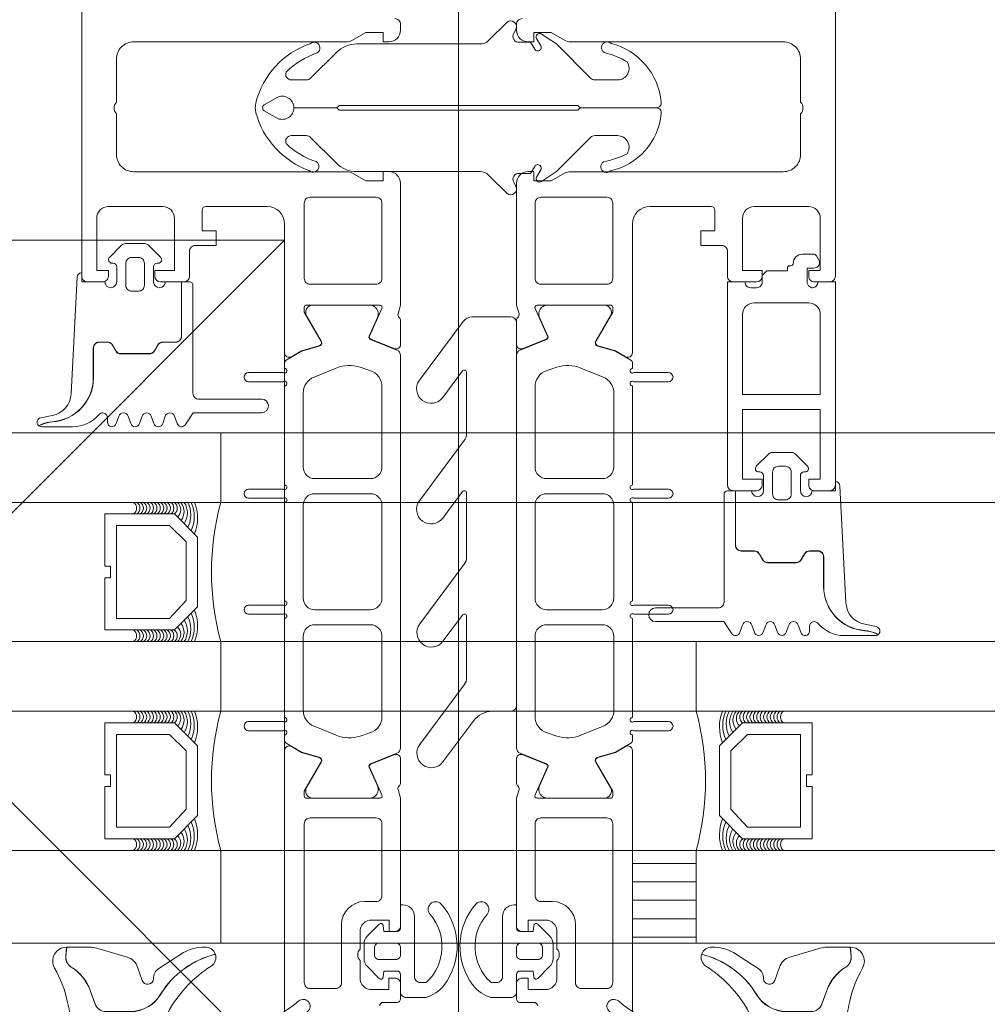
# Model space of a CAD drawing. Header units: millimetres. Extents: x 213386 to 459888, y 74252 to 208052.
# Tile 412 of 517: x 392364 to 392447, y 180214 to 180299. Entities that reach past the tile are written whole.
import ezdxf

# ---------------------------------------------------------------- set-up
doc = ezdxf.new("R2010")
doc.units = ezdxf.units.MM
doc.layers.add('FASÁDA DETAILNÍ', color=255, linetype='Continuous', lineweight=0)
doc.layers.add('NOVA', color=255, linetype='Continuous', lineweight=0)
pattern_1 = [(180, (8125.5788, -65825.357), (-7e-16, -1.5875), [])]

# ---------------------------------------------------------------- blocks, each defined once
blk = doc.blocks.new('284336')
for points in [[(-0.7, -9.6), (-10, -9.6, 0.414511), (-10.51, -10.11), (-10.51, -15.51, -1), (-11.69, -15.51), (-11.69, -9.605), (-12.695, -8.948, -0.668884), (-12.6, -8.233), (-11.993, -8.006, 0.766384), (-11.993, -7.214), (-12.6, -6.987, -0.76831), (-12.6, -6.233), (-11.993, -6.006, 0.766384), (-11.993, -5.214), (-12.6, -4.987, -0.76831), (-12.6, -4.233), (-11.993, -4.006, 0.766384), (-11.993, -3.214), (-12.6, -2.987, -0.877523), (-12.5, -2.22), (-12.1, -2.22, 0.698129), (-11.835, -1.497, -0.220231), (-12.89, 0.782), (-12.89, 3.454, -0.157143), (-12.817, 3.682), (-12.688, 3.424, -0.067482), (-12.476, 2.53, 0.393136), (-8.659, -1.02), (-6.1, -1.02, -0.414214), (-5.61, -1.51), (-5.61, -2.221, -0.267949), (-5.855, -2.646), (-6.355, -2.934, 0.267949), (-6.61, -3.376), (-6.61, -5.844, 0.267949), (-6.355, -6.286), (-5.855, -6.574, -0.267949), (-5.61, -6.999), (-5.61, -8.11, 0.414215), (-5.1, -8.62), (-0.41, -8.62), (-0.41, -9.31, -0.414212), (-0.7, -9.6)], [(-0.41, 0), (-0.41, -2, 0.990243), (-0.4, -3.02), (0.9, -3.02, 0.414214), (1.21, -2.71), (1.21, -2.61, -0.668123), (1.705, -2.405), (2.746, -3.445, -0.199004), (2.89, -3.792), (2.89, -5.428, -0.199038), (2.746, -5.775), (1.705, -6.815, -0.668191), (1.21, -6.61), (1.21, -6.51, 0.414214), (0.9, -6.2), (-0.4, -6.2, 0.990269), (-0.41, -7.22), (-0.41, -8.6), (-5.1, -8.6, -0.414215), (-5.59, -8.11), (-5.59, -6.999, 0.267949), (-5.845, -6.557), (-6.345, -6.268, -0.267949), (-6.59, -5.844), (-6.59, -3.376, -0.267949), (-6.345, -2.952), (-5.845, -2.663, 0.267949), (-5.59, -2.221), (-5.59, -1.51, 0.414214), (-6.1, -1), (-8.659, -1, -0.393156), (-12.456, 2.532, 0.067572), (-12.669, 3.432), (-12.803, 3.7, -0.637545), (-12.117, 3.529), (-11.923, 2.531, 0.344315), (-10.055, 0.907), (0, 0.38, -0.406913), (0.39, 0), (-0.41, 0)], [(1.7, -4.31, 0.414235), (1.2, -3.81), (-0.7, -3.81, 0.414214), (-1.2, -4.31), (-1.2, -4.91, 0.414214), (-0.7, -5.41), (1.2, -5.41, 0.414235), (1.7, -4.91), (1.7, -4.31)]]:
    blk.add_lwpolyline(points, format="xyb", close=True)
blk = doc.blocks.new('nesystémový nástavec 18')
for p, q in [((-18, 6.8), (-18, 8.8)), ((-17.5, 9.3), (-15.357, 9.3)), ((-15.356, 9.3), (0, 9.3)), ((0, 9.3), (0, 7.8)), ((-11, 8), (-17, 8)), ((-17, 8), (-17, 6.3)), ((-11, 1.3), (-11, 8)), ((-2.8, 8), (-9.7, 8)), ((-9.7, 1.3), (-9.7, 8)), ((-1.8, 2.3), (-1.8, 7)), ((-0.5, 7.3), (-0.5, 6.8)), ((-17, 6.3), (-17.5, 6.3)), ((0, 6.3), (0.547, 6.3)), ((0.547, 6.3), (0.947, 5.9)), ((0.947, 5.9), (0.947, 4.8)), ((0.947, 4.8), (0.947, 4.137)), ((0.947, 4.137), (1.197, 4.137)), ((1.397, 3.937), (1.397, 3.837)), ((1.597, 3.637), (1.596, 3.637)), ((2.396, 2.837), (2.396, 1.887)), ((-18, 0.5), (-18, 1.8)), ((-17.5, 2.3), (-17, 2.3)), ((-17, 2.3), (-17, 1.3)), ((-0.405, 2.231), (-0.5, 2.043)), ((-0.5, 2.043), (-0.5, 2)), ((1.196, 2.437), (0, 2.437)), ((1.196, 1.853), (1.196, 2.437)), ((-17, 1.3), (-11, 1.3)), ((-9.7, 1.3), (-2.8, 1.3)), ((0, 1.5), (0, 0)), ((1.798, 1.369), (1.696, 1.353)), ((2.246, 1.627), (1.798, 1.369)), ((-1.8, 0), (-17.5, 0)), ((0, 0), (-1.8, 0))]:
    blk.add_line(p, q)
for centre, radius, start, end in [((-17.5, 8.8), 0.5, 90, 180), ((-15.357, 9.8), 0.5, 270, 270.08399), ((-2.8, 7), 1, 0, 90), ((0, 7.3), 0.5, 89.99553, 180.00709), ((-17.5, 6.8), 0.5, 180.0012, 269.9988), ((0, 6.8), 0.5, 179.9949, 270.00597), ((0.747, 4.8), 0.2, 359.96561, 0.03439), ((1.197, 3.937), 0.2, 359.97072, 90.02491), ((1.597, 3.837), 0.2, 179.97371, 270.03503), ((1.596, 2.837), 0.8, 0.00648, 89.99188), ((-17.5, 1.8), 0.5, 89.99896, 180.00017), ((-2.8, 2.3), 1, 270, 0), ((0, 2), 0.5, 179.97164, 270.03273), ((0, 1.937), 0.5, 89.99745, 144.0007), ((1.696, 1.853), 0.5, 179.99915, 269.99998), ((2.096, 1.887), 0.3, 299.98153, 0.0183), ((-17.5, 0.5), 0.5, 180, 270.00001)]:
    blk.add_arc(centre, radius, start, end)
blk = doc.blocks.new('284325')
for points in [[(0.836, -5.231, -0.560316), (0.937, -4.729), (1.943, -4.363, 0.3153), (2.14, -4.081), (2.14, -1.886, 0.451558), (1.802, -1.588), (0.905, -1.702, -0.399586), (0.568, -1.462), (0.297, -0.069, -0.415977), (0.528, 0.288, 0.024107), (6.149, 1.242, 0.076636), (8.992, 2.341, -0.577615), (10.79, 1.299), (10.015, 1.369, 0.283171), (9.078, 0.899, -0.168429), (7.068, -0.736), (5.898, -1.161, 0.315302), (5.24, -2.101), (5.24, -4.21, 0.269719), (6.757, -6.818, -0.194797), (10.185, -11.528, -0.342663), (9.166, -11.166, 0.119207), (5.433, -7.586, 0.578571), (3.63, -8.623), (3.629, -11.77, 0.176415), (6.159, -18.716, -1), (5.24, -19.487, -0.176415), (2.43, -11.771), (2.43, -8.891, 0.208286), (0.836, -5.231)], [(8.954, -6.65), (10.325, -8.78, -0.134555), (10.789, -10.631, -0.339795), (10.194, -11.525, 0.194788), (6.762, -6.809, -0.269736), (5.25, -4.21), (5.25, -2.101, -0.315302), (5.901, -1.171), (7.071, -0.745, 0.168429), (9.086, 0.894, -0.283167), (10.014, 1.359), (10.79, 1.289), (10.791, -0.743, -0.070852), (10.712, -1.302), (9.95, -3.927, -0.241839), (9.08, -4.826), (7.933, -5.215, 0.836024), (8.08, -6.191), (8.112, -6.191, -0.255349), (8.954, -6.65)]]:
    blk.add_lwpolyline(points, format="xyb", close=True)
blk = doc.blocks.new('244748_a')
blk.add_lwpolyline([(8.317, -1.695, 0.082248), (6.343, -0.896, -1.09695), (6.943, -0.101, -0.315353), (11.26, -5.152, -0.480529), (10.87, -5.64), (4.269, -5.64), (4.079, -5.45), (-16.527, -5.45), (-16.717, -5.64), (-20.426, -5.64, 0.574019), (-21.926, -4.784), (-22.99, -5.403, 0.524827), (-22.99, -5.897), (-21.926, -6.516, 0.574021), (-20.426, -5.66), (-16.717, -5.66), (-16.527, -5.85), (4.079, -5.85), (4.269, -5.66), (10.87, -5.66, -0.480529), (11.26, -6.148, -0.326229), (6.881, -11.091, -1.09695), (6.281, -10.297, 0.081457), (8.317, -9.605, 0.599203), (7.485, -8.05), (5.524, -8.05, 0.198965), (5.171, -8.197), (2.217, -11.15), (0.929, -12.01, -0.738038), (0.509, -11.62), (0.866, -11, 1), (0.346, -10.7), (0, -11.3), (-0.979, -11.3, 0.619205), (-1.45, -12.061), (-1.275, -12.426, -0.808139), (-2.038, -13.038), (-3.632, -11.444, 0.198906), (-4.339, -11.151), (-14.987, -11.15, -0.198936), (-16.755, -10.418), (-18.976, -8.197, 0.198942), (-19.33, -8.05), (-20.666, -8.05, 0.500217), (-21.094, -8.731, 0.122037), (-18.497, -10.274, -1.093735), (-19.1, -11.066, -0.240768), (-23.705, -6.07, -0.106226), (-23.705, -5.23, -0.256232), (-19.005, -0.132, -1.093735), (-18.402, -0.924, 0.116856), (-21.094, -2.569, 0.500217), (-20.666, -3.25), (-19.33, -3.25, 0.198942), (-18.976, -3.104), (-16.755, -0.882, -0.198936), (-14.987, -0.149), (-4.339, -0.149, 0.198907), (-3.632, 0.144), (-2.038, 1.738, -0.808139), (-1.275, 1.126), (-1.45, 0.761, 0.619205), (-0.979, 0), (0, 0), (0.346, -0.6, 1), (0.866, -0.3), (0.509, 0.32, -0.738038), (0.929, 0.71), (2.217, -0.15), (5.171, -3.104, 0.198965), (5.524, -3.25), (7.485, -3.25, 0.599203)], format="xyb", close=True)
blk = doc.blocks.new('288126')
for points in [[(-16.5, 0), (16.5, 0)], [(-17, -2.085), (-17, -0.5)], [(17, -0.5), (17, -3.798)], [(-21.362, -6.34), (-17.805, -3.688)], [(-14.709, -4.498), (-19.868, -8.344)], [(-8.828, -4.3), (-14.111, -4.3)], [(-10.962, -6.34), (-8.709, -4.66)], [(-4.309, -4.498), (-9.468, -8.344)], [(1.814, -4.3), (-3.711, -4.3)], [(-0.35, -6.363), (1.934, -4.66)], [(6.334, -4.498), (1.144, -8.368)], [(12.214, -4.3), (6.932, -4.3)], [(10.05, -6.363), (12.334, -4.66)], [(16.598, -4.6), (11.544, -8.368)]]:
    blk.add_lwpolyline(points)
for centre, radius, start, end in [((16.5, -0.5), 0.5, 0, 90), ((-16.5, -0.5), 0.5, 90, 180), ((16, -3.798), 1, 306.70591, 0), ((-20.615, -7.342), 1.25, 126.70591, 306.70591), ((-10.215, -7.342), 1.25, 126.70591, 306.70591), ((0.397, -7.366), 1.25, 126.70591, 306.70591), ((10.797, -7.366), 1.25, 126.70591, 306.70591)]:
    blk.add_arc(centre, radius, start, end)
at = {"extrusion": (0, 0, -1)}
for centre, radius, start, end in [((19, -2.085), 2, 180, 233.29409), ((14.111, -5.3), 1, 53.29409, 90), ((8.828, -4.5), 0.2, 90, 233.29409), ((3.711, -5.3), 1, 53.29409, 90), ((-1.814, -4.5), 0.2, 90, 233.29409), ((-6.932, -5.3), 1, 53.29409, 90), ((-12.214, -4.5), 0.2, 90, 233.29409)]:
    blk.add_arc(centre, radius, start, end, dxfattribs=at)
blk = doc.blocks.new('246426')
for points in [[(-1.84, 0.643), (-2.861, -0.378, 0.198926), (-3.154, -1.085), (-3.154, -2.312, 0.198926), (-2.861, -3.019), (-1.84, -4.04, 0.637051), (-1.5, -3.916), (-1.454, -3.398), (-0.301, -3.398, -0.41484), (-0.001, -3.699), (-0.004, -5.19, 0.414232), (0.496, -5.69), (2.145, -5.69, 0.071862), (2.201, -5.682, 0.157876), (3.727, -4.638, 0.360336), (3.48, 2.389, 0.964062), (2.537, 1.485, -0.403385), (2.251, -4.337, -0.190964), (2.114, -4.391), (1.696, -4.391, -0.414214), (1.196, -3.891), (1.196, 1.31, 0.414201), (0.196, 2.31), (-0.004, 2.31), (-0.004, 0.302, -0.414214), (-0.304, 0.002), (-1.454, 0.002), (-1.5, 0.519, 0.637051), (-1.84, 0.643)], [(-2.254, -1.398, -0.414214), (-1.854, -0.998), (-0.404, -0.998, -0.414214), (-0.004, -1.398), (-0.004, -1.998, -0.414214), (-0.404, -2.398), (-1.854, -2.398, -0.414214), (-2.254, -1.998), (-2.254, -1.398)]]:
    blk.add_lwpolyline(points, format="xyb", close=True)
blk = doc.blocks.new('A$C29162560')
at = {"layer": 'FASÁDA DETAILNÍ'}
h = blk.add_hatch(dxfattribs=at)
h.set_pattern_fill('ANSI31', color=256, scale=0.5, angle=495)
h.set_pattern_definition(pattern_1)
h.paths.add_polyline_path([(18440, -21705), (18445.5, -21705), (18445.5, -21713), (18440, -21713)])
h = blk.add_hatch(dxfattribs=at)
h.set_pattern_fill('ANSI31', color=256, scale=0.5, angle=495)
h.set_pattern_definition(pattern_1)
h.paths.add_polyline_path([(18440, -21705), (18445.5, -21705), (18445.5, -21713), (18440, -21713)])
for p, q in [((18425, -21435.876), (18425, -21761.568)), ((18425, -21435.876), (18425, -21761.568)), ((22020.5, -21669), (17822, -21669)), ((18404.5, -21675), (18404.5, -21669)), ((18404.5, -21675), (18404.5, -21669)), ((17822, -21675), (22020.5, -21675)), ((18396.962, -21675), (18404.5, -21675)), ((22020.5, -21687), (17822, -21687)), ((18404.5, -21687), (18396.962, -21687)), ((18404.5, -21693), (18404.5, -21687)), ((18404.5, -21693), (18404.5, -21687)), ((18854.5, -21687), (18445.5, -21687)), ((18445.5, -21687), (18445.5, -21693)), ((18854.5, -21687), (18445.5, -21687)), ((18445.5, -21687), (18445.5, -21693)), ((17822, -21693), (22020.5, -21693)), ((18396.962, -21693), (18404.5, -21693)), ((18445.5, -21693), (18854.5, -21693)), ((18445.5, -21693), (18854.5, -21693)), ((22020.5, -21705), (17822, -21705)), ((18404.5, -21705), (18396.962, -21705)), ((18404.5, -21713), (18404.5, -21705)), ((18404.5, -21713), (18404.5, -21705)), ((18854.5, -21705), (18445.5, -21705)), ((18445.5, -21705), (18445.5, -21713)), ((18854.5, -21705), (18445.5, -21705)), ((18445.5, -21705), (18445.5, -21713)), ((17822, -21713), (22020.5, -21713)), ((18445.5, -21713), (18854.5, -21713)), ((18445.5, -21713), (18854.5, -21713))]:
    blk.add_line(p, q, dxfattribs=at)
for points in [[(18392.5, -21507), (18392.5, -21655.5, 0.414214), (18393, -21656), (18394.3, -21656, 0.41422), (18394.8, -21655.5), (18394.8, -21655), (18393.8, -21655), (18393.8, -21650.5, -0.414214), (18394.8, -21649.5), (18399.5, -21649.5, -0.414214), (18400.5, -21650.5), (18400.5, -21655), (18398.8, -21655), (18398.8, -21655.5, 0.414201), (18399.3, -21656), (18401.3, -21656, 0.414214), (18401.8, -21655.5), (18401.8, -21653.357, -0.414214), (18402.3, -21652.857), (18404.1, -21652.857), (18404.1, -21651.606), (18402.9, -21651.606), (18402.9, -21649.8, -0.414214), (18403.2, -21649.5), (18408.499, -21649.5, -0.414167), (18409.999, -21651), (18410, -21657.998), (18410, -21662.098, 0.57735), (18410.6, -21662.444), (18411.463, -21661.946), (18412.955, -21661.518, 0.488701), (18413.132, -21661.079), (18411.7, -21658.613), (18411.7, -21658.193, -0.432566), (18411.9, -21657.998), (18418.205, -21657.998, -0.548397), (18418.39, -21658.279), (18417.322, -21660.663, 0.425336), (18417.43, -21660.93), (18419.453, -21661.747, 0.531563), (18420.002, -21661.376), (18420.002, -21659.312, 0.231306), (18419.887, -21659.075, -0.306185), (18419.783, -21658.756), (18420, -21657.998), (18420, -21647.494, 0.414214), (18419, -21646.494), (18418.5, -21646.494), (18418.5, -21647.294), (18417, -21647.294), (18415.856, -21646.634, 0.13165), (18415.356, -21646.5), (18396.992, -21646.5, -0.414214), (18395.492, -21645), (18395.492, -21641.499, -0.399985), (18395.492, -21640.499), (18395.492, -21636.8, -0.414214), (18396.992, -21635.3), (18415.356, -21635.3, 0.13165), (18415.856, -21635.166), (18417, -21634.506), (18418.5, -21634.506), (18418.5, -21635.306), (18419, -21635.306, 0.414214), (18420, -21634.306), (18420, -21633.8, 0.414214), (18419.5, -21633.3)], [(18392.5, -21507), (18392.5, -21655.5, 0.414214), (18393, -21656), (18394.3, -21656, 0.41422), (18394.8, -21655.5), (18394.8, -21655), (18393.8, -21655), (18393.8, -21650.5, -0.414214), (18394.8, -21649.5), (18399.5, -21649.5, -0.414214), (18400.5, -21650.5), (18400.5, -21655), (18398.8, -21655), (18398.8, -21655.5, 0.414201), (18399.3, -21656), (18401.3, -21656, 0.414214), (18401.8, -21655.5), (18401.8, -21653.357, -0.414214), (18402.3, -21652.857), (18404.1, -21652.857), (18404.1, -21651.606), (18402.9, -21651.606), (18402.9, -21649.8, -0.414214), (18403.2, -21649.5), (18408.499, -21649.5, -0.414167), (18409.999, -21651), (18410, -21657.998), (18410, -21662.098, 0.57735), (18410.6, -21662.444), (18411.463, -21661.946), (18412.955, -21661.518, 0.488701), (18413.132, -21661.079), (18411.7, -21658.613), (18411.7, -21658.193, -0.432566), (18411.9, -21657.998), (18418.205, -21657.998, -0.548397), (18418.39, -21658.279), (18417.322, -21660.663, 0.425336), (18417.43, -21660.93), (18419.453, -21661.747, 0.531563), (18420.002, -21661.376), (18420.002, -21659.312, 0.231306), (18419.887, -21659.075, -0.306185), (18419.783, -21658.756), (18420, -21657.998), (18420, -21647.494, 0.414214), (18419, -21646.494), (18418.5, -21646.494), (18418.5, -21647.294), (18417, -21647.294), (18415.856, -21646.634, 0.13165), (18415.356, -21646.5), (18396.992, -21646.5, -0.414214), (18395.492, -21645), (18395.492, -21641.499, -0.399985), (18395.492, -21640.499), (18395.492, -21636.8, -0.414214), (18396.992, -21635.3), (18415.356, -21635.3, 0.13165), (18415.856, -21635.166), (18417, -21634.506), (18418.5, -21634.506), (18418.5, -21635.306), (18419, -21635.306, 0.414214), (18420, -21634.306), (18420, -21633.8, 0.414214), (18419.5, -21633.3)], [(18457.5, -21507), (18457.5, -21655.5, -0.414214), (18457, -21656), (18455.7, -21656, -0.41422), (18455.2, -21655.5), (18455.2, -21655), (18456.2, -21655), (18456.2, -21650.5, 0.414214), (18455.2, -21649.5), (18450.5, -21649.5, 0.414214), (18449.5, -21650.5), (18449.5, -21655), (18451.2, -21655), (18451.2, -21655.5, -0.414201), (18450.7, -21656), (18448.7, -21656, -0.414214), (18448.2, -21655.5), (18448.2, -21653.357, 0.414214), (18447.7, -21652.857), (18445.9, -21652.857), (18445.9, -21651.606), (18447.1, -21651.606), (18447.1, -21649.8, 0.414214), (18446.8, -21649.5), (18441.501, -21649.5, 0.414167), (18440.001, -21651), (18440, -21657.998), (18440, -21662.098, -0.57735), (18439.4, -21662.444), (18438.537, -21661.946), (18437.045, -21661.518, -0.488701), (18436.868, -21661.079), (18438.3, -21658.613), (18438.3, -21658.193, 0.432566), (18438.1, -21657.998), (18431.795, -21657.998, 0.548397), (18431.61, -21658.279), (18432.678, -21660.663, -0.425336), (18432.57, -21660.93), (18430.547, -21661.747, -0.531563), (18429.998, -21661.376), (18429.998, -21659.312, -0.231306), (18430.113, -21659.075, 0.306185), (18430.217, -21658.756), (18430, -21657.998), (18430, -21647.494, -0.414214), (18431, -21646.494), (18431.5, -21646.494), (18431.5, -21647.294), (18433, -21647.294), (18434.144, -21646.634, -0.13165), (18434.644, -21646.5), (18453.008, -21646.5, 0.414214), (18454.508, -21645), (18454.508, -21641.499, 0.399985), (18454.508, -21640.499), (18454.508, -21636.8, 0.414214), (18453.008, -21635.3), (18434.644, -21635.3, -0.13165), (18434.144, -21635.166), (18433, -21634.506), (18431.5, -21634.506), (18431.5, -21635.306), (18431, -21635.306, -0.414214), (18430, -21634.306), (18430, -21633.8, -0.414214), (18430.5, -21633.3)], [(18457.5, -21507), (18457.5, -21655.5, -0.414214), (18457, -21656), (18455.7, -21656, -0.41422), (18455.2, -21655.5), (18455.2, -21655), (18456.2, -21655), (18456.2, -21650.5, 0.414214), (18455.2, -21649.5), (18450.5, -21649.5, 0.414214), (18449.5, -21650.5), (18449.5, -21655), (18451.2, -21655), (18451.2, -21655.5, -0.414201), (18450.7, -21656), (18448.7, -21656, -0.414214), (18448.2, -21655.5), (18448.2, -21653.357, 0.414214), (18447.7, -21652.857), (18445.9, -21652.857), (18445.9, -21651.606), (18447.1, -21651.606), (18447.1, -21649.8, 0.414214), (18446.8, -21649.5), (18441.501, -21649.5, 0.414167), (18440.001, -21651), (18440, -21657.998), (18440, -21662.098, -0.57735), (18439.4, -21662.444), (18438.537, -21661.946), (18437.045, -21661.518, -0.488701), (18436.868, -21661.079), (18438.3, -21658.613), (18438.3, -21658.193, 0.432566), (18438.1, -21657.998), (18431.795, -21657.998, 0.548397), (18431.61, -21658.279), (18432.678, -21660.663, -0.425336), (18432.57, -21660.93), (18430.547, -21661.747, -0.531563), (18429.998, -21661.376), (18429.998, -21659.312, -0.231306), (18430.113, -21659.075, 0.306185), (18430.217, -21658.756), (18430, -21657.998), (18430, -21647.494, -0.414214), (18431, -21646.494), (18431.5, -21646.494), (18431.5, -21647.294), (18433, -21647.294), (18434.144, -21646.634, -0.13165), (18434.644, -21646.5), (18453.008, -21646.5, 0.414214), (18454.508, -21645), (18454.508, -21641.499, 0.399985), (18454.508, -21640.499), (18454.508, -21636.8, 0.414214), (18453.008, -21635.3), (18434.644, -21635.3, -0.13165), (18434.144, -21635.166), (18433, -21634.506), (18431.5, -21634.506), (18431.5, -21635.306), (18431, -21635.306, -0.414214), (18430, -21634.306), (18430, -21633.8, -0.414214), (18430.5, -21633.3)], [(18410, -21728.8), (18410, -21700.5), (18410, -21696.4, -0.57735), (18410.6, -21696.053), (18411.463, -21696.552), (18412.955, -21696.98, -0.488701), (18413.132, -21697.419), (18411.7, -21699.884), (18411.7, -21700.305, 0.432566), (18411.9, -21700.5), (18418.205, -21700.5, 0.548397), (18418.39, -21700.218), (18417.322, -21697.835, -0.425336), (18417.43, -21697.567), (18419.453, -21696.751, -0.531563), (18420.002, -21697.122), (18420.002, -21699.186, -0.231306), (18419.887, -21699.423, 0.306185), (18419.783, -21699.742), (18420, -21700.5), (18420, -21700.5), (18420, -21711.5, -0.414426), (18419.5, -21712), (18419.007, -21712), (18419.007, -21711), (18417.507, -21711, 0.414214), (18416.507, -21712), (18416.507, -21713.5, 0.399985), (18416.507, -21714.5), (18416.507, -21716, 0.414214), (18417.507, -21717), (18419, -21717), (18419, -21716), (18419.5, -21716, -0.414456), (18420, -21716.5), (18419.999, -21717.8, -0.413971), (18419.699, -21718.1), (18418.5, -21718.1, 0.414214), (18418.2, -21718.4)], [(18410, -21728.8), (18410, -21700.5), (18410, -21696.4, -0.57735), (18410.6, -21696.053), (18411.463, -21696.552), (18412.955, -21696.98, -0.488701), (18413.132, -21697.419), (18411.7, -21699.884), (18411.7, -21700.305, 0.432566), (18411.9, -21700.5), (18418.205, -21700.5, 0.548397), (18418.39, -21700.218), (18417.322, -21697.835, -0.425336), (18417.43, -21697.567), (18419.453, -21696.751, -0.531563), (18420.002, -21697.122), (18420.002, -21699.186, -0.231306), (18419.887, -21699.423, 0.306185), (18419.783, -21699.742), (18420, -21700.5), (18420, -21700.5), (18420, -21711.5, -0.414426), (18419.5, -21712), (18419.007, -21712), (18419.007, -21711), (18417.507, -21711, 0.414214), (18416.507, -21712), (18416.507, -21713.5, 0.399985), (18416.507, -21714.5), (18416.507, -21716, 0.414214), (18417.507, -21717), (18419, -21717), (18419, -21716), (18419.5, -21716, -0.414456), (18420, -21716.5), (18419.999, -21717.8, -0.413971), (18419.699, -21718.1), (18418.5, -21718.1, 0.414214), (18418.2, -21718.4)], [(18440, -21728.8), (18440, -21700.5), (18440, -21696.4, 0.57735), (18439.4, -21696.053), (18438.537, -21696.552), (18437.045, -21696.98, 0.488701), (18436.868, -21697.419), (18438.3, -21699.884), (18438.3, -21700.305, -0.432566), (18438.1, -21700.5), (18431.795, -21700.5, -0.548397), (18431.61, -21700.218), (18432.678, -21697.835, 0.425336), (18432.57, -21697.567), (18430.547, -21696.751, 0.531563), (18429.998, -21697.122), (18429.998, -21699.186, 0.231306), (18430.113, -21699.423, -0.306185), (18430.217, -21699.742), (18430, -21700.5), (18430, -21700.5), (18430, -21711.5, 0.414426), (18430.5, -21712), (18430.993, -21712), (18430.993, -21711), (18432.493, -21711, -0.414214), (18433.493, -21712), (18433.493, -21713.5, -0.399985), (18433.493, -21714.5), (18433.493, -21716, -0.414214), (18432.493, -21717), (18431, -21717), (18431, -21716), (18430.5, -21716, 0.414456), (18430, -21716.5), (18430.001, -21717.8, 0.413971), (18430.301, -21718.1), (18431.5, -21718.1, -0.414214), (18431.8, -21718.4)], [(18440, -21728.8), (18440, -21700.5), (18440, -21696.4, 0.57735), (18439.4, -21696.053), (18438.537, -21696.552), (18437.045, -21696.98, 0.488701), (18436.868, -21697.419), (18438.3, -21699.884), (18438.3, -21700.305, -0.432566), (18438.1, -21700.5), (18431.795, -21700.5, -0.548397), (18431.61, -21700.218), (18432.678, -21697.835, 0.425336), (18432.57, -21697.567), (18430.547, -21696.751, 0.531563), (18429.998, -21697.122), (18429.998, -21699.186, 0.231306), (18430.113, -21699.423, -0.306185), (18430.217, -21699.742), (18430, -21700.5), (18430, -21700.5), (18430, -21711.5, 0.414426), (18430.5, -21712), (18430.993, -21712), (18430.993, -21711), (18432.493, -21711, -0.414214), (18433.493, -21712), (18433.493, -21713.5, -0.399985), (18433.493, -21714.5), (18433.493, -21716, -0.414214), (18432.493, -21717), (18431, -21717), (18431, -21716), (18430.5, -21716, 0.414456), (18430, -21716.5), (18430.001, -21717.8, 0.413971), (18430.301, -21718.1), (18431.5, -21718.1, -0.414214), (18431.8, -21718.4)]]:
    blk.add_lwpolyline(points, format="xyb", dxfattribs=at)
for points in [[(18417.9, -21648.7, -0.414214), (18418.4, -21649.2), (18418.4, -21655.7, -0.414214), (18417.9, -21656.2), (18412.2, -21656.2, -0.414214), (18411.7, -21655.7), (18411.7, -21649.2, -0.414214), (18412.2, -21648.7), (18417.9, -21648.7)], [(18417.9, -21648.7, -0.414214), (18418.4, -21649.2), (18418.4, -21655.7, -0.414214), (18417.9, -21656.2), (18412.2, -21656.2, -0.414214), (18411.7, -21655.7), (18411.7, -21649.2, -0.414214), (18412.2, -21648.7), (18417.9, -21648.7)], [(18432.1, -21648.7, 0.414214), (18431.6, -21649.2), (18431.6, -21655.7, 0.414214), (18432.1, -21656.2), (18437.8, -21656.2, 0.414214), (18438.3, -21655.7), (18438.3, -21649.2, 0.414214), (18437.8, -21648.7), (18432.1, -21648.7)], [(18432.1, -21648.7, 0.414214), (18431.6, -21649.2), (18431.6, -21655.7, 0.414214), (18432.1, -21656.2), (18437.8, -21656.2, 0.414214), (18438.3, -21655.7), (18438.3, -21649.2, 0.414214), (18437.8, -21648.7), (18432.1, -21648.7)], [(18420, -21662.339), (18420.001, -21674.25), (18420, -21696.161, -0.305837), (18419.687, -21696.625), (18417.4, -21697.547, 0.425336), (18417.292, -21697.815), (18418.009, -21699.433, -0.543753), (18417.324, -21700.49), (18412.42, -21700.49, -0.578182), (18411.901, -21699.589), (18413.162, -21697.397, 0.488505), (18412.986, -21696.958), (18411.471, -21696.524), (18410.15, -21695.761, -0.282478), (18410.001, -21695.485), (18410.001, -21695.04, 1.447009), (18409.869, -21694.69), (18406.901, -21694.69, -1), (18406.901, -21693.89), (18409.869, -21693.89, 1.447009), (18410.001, -21693.539), (18410.001, -21685, 1.447009), (18409.869, -21684.65), (18406.901, -21684.65, -1), (18406.901, -21683.85), (18409.869, -21683.85, 1.447009), (18410.001, -21683.499), (18410.001, -21675, 1.447009), (18409.869, -21674.65), (18406.901, -21674.65, -1), (18406.901, -21673.85), (18409.869, -21673.85, 1.447009), (18410.001, -21673.499), (18410.001, -21664.96, 1.447009), (18409.869, -21664.61), (18406.901, -21664.61, -1), (18406.901, -21663.81), (18409.869, -21663.81, 1.447009), (18410.001, -21663.459), (18410.001, -21663.015, -0.282478), (18410.15, -21662.739), (18411.471, -21661.976), (18412.986, -21661.542, 0.488505), (18413.162, -21661.103), (18411.901, -21658.911, -0.578182), (18412.42, -21658.01), (18417.324, -21658.01, -0.543753), (18418.009, -21659.067), (18417.292, -21660.685, 0.425336), (18417.4, -21660.952), (18419.687, -21661.875, -0.305837), (18420, -21662.339)], [(18420, -21662.339), (18420.001, -21674.25), (18420, -21696.161, -0.305837), (18419.687, -21696.625), (18417.4, -21697.547, 0.425336), (18417.292, -21697.815), (18418.009, -21699.433, -0.543753), (18417.324, -21700.49), (18412.42, -21700.49, -0.578182), (18411.901, -21699.589), (18413.162, -21697.397, 0.488505), (18412.986, -21696.958), (18411.471, -21696.524), (18410.15, -21695.761, -0.282478), (18410.001, -21695.485), (18410.001, -21695.04, 1.447009), (18409.869, -21694.69), (18406.901, -21694.69, -1), (18406.901, -21693.89), (18409.869, -21693.89, 1.447009), (18410.001, -21693.539), (18410.001, -21685, 1.447009), (18409.869, -21684.65), (18406.901, -21684.65, -1), (18406.901, -21683.85), (18409.869, -21683.85, 1.447009), (18410.001, -21683.499), (18410.001, -21675, 1.447009), (18409.869, -21674.65), (18406.901, -21674.65, -1), (18406.901, -21673.85), (18409.869, -21673.85, 1.447009), (18410.001, -21673.499), (18410.001, -21664.96, 1.447009), (18409.869, -21664.61), (18406.901, -21664.61, -1), (18406.901, -21663.81), (18409.869, -21663.81, 1.447009), (18410.001, -21663.459), (18410.001, -21663.015, -0.282478), (18410.15, -21662.739), (18411.471, -21661.976), (18412.986, -21661.542, 0.488505), (18413.162, -21661.103), (18411.901, -21658.911, -0.578182), (18412.42, -21658.01), (18417.324, -21658.01, -0.543753), (18418.009, -21659.067), (18417.292, -21660.685, 0.425336), (18417.4, -21660.952), (18419.687, -21661.875, -0.305837), (18420, -21662.339)], [(18430, -21662.339), (18429.999, -21674.25), (18430, -21696.161, 0.305837), (18430.313, -21696.625), (18432.6, -21697.547, -0.425336), (18432.708, -21697.815), (18431.991, -21699.433, 0.543753), (18432.676, -21700.49), (18437.58, -21700.49, 0.578182), (18438.099, -21699.589), (18436.838, -21697.397, -0.488505), (18437.014, -21696.958), (18438.529, -21696.524), (18439.85, -21695.761, 0.282478), (18439.999, -21695.485), (18439.999, -21695.04, -1.447009), (18440.131, -21694.69), (18443.099, -21694.69, 1), (18443.099, -21693.89), (18440.131, -21693.89, -1.447009), (18439.999, -21693.539), (18439.999, -21685, -1.447009), (18440.131, -21684.65), (18443.099, -21684.65, 1), (18443.099, -21683.85), (18440.131, -21683.85, -1.447009), (18439.999, -21683.499), (18439.999, -21675, -1.447009), (18440.131, -21674.65), (18443.099, -21674.65, 1), (18443.099, -21673.85), (18440.131, -21673.85, -1.447009), (18439.999, -21673.499), (18439.999, -21664.96, -1.447009), (18440.131, -21664.61), (18443.099, -21664.61, 1), (18443.099, -21663.81), (18440.131, -21663.81, -1.447009), (18439.999, -21663.459), (18439.999, -21663.015, 0.282478), (18439.85, -21662.739), (18438.529, -21661.976), (18437.014, -21661.542, -0.488505), (18436.838, -21661.103), (18438.099, -21658.911, 0.578182), (18437.58, -21658.01), (18432.676, -21658.01, 0.543753), (18431.991, -21659.067), (18432.708, -21660.685, -0.425336), (18432.6, -21660.952), (18430.313, -21661.875, 0.305837), (18430, -21662.339)], [(18430, -21662.339), (18429.999, -21674.25), (18430, -21696.161, 0.305837), (18430.313, -21696.625), (18432.6, -21697.547, -0.425336), (18432.708, -21697.815), (18431.991, -21699.433, 0.543753), (18432.676, -21700.49), (18437.58, -21700.49, 0.578182), (18438.099, -21699.589), (18436.838, -21697.397, -0.488505), (18437.014, -21696.958), (18438.529, -21696.524), (18439.85, -21695.761, 0.282478), (18439.999, -21695.485), (18439.999, -21695.04, -1.447009), (18440.131, -21694.69), (18443.099, -21694.69, 1), (18443.099, -21693.89), (18440.131, -21693.89, -1.447009), (18439.999, -21693.539), (18439.999, -21685, -1.447009), (18440.131, -21684.65), (18443.099, -21684.65, 1), (18443.099, -21683.85), (18440.131, -21683.85, -1.447009), (18439.999, -21683.499), (18439.999, -21675, -1.447009), (18440.131, -21674.65), (18443.099, -21674.65, 1), (18443.099, -21673.85), (18440.131, -21673.85, -1.447009), (18439.999, -21673.499), (18439.999, -21664.96, -1.447009), (18440.131, -21664.61), (18443.099, -21664.61, 1), (18443.099, -21663.81), (18440.131, -21663.81, -1.447009), (18439.999, -21663.459), (18439.999, -21663.015, 0.282478), (18439.85, -21662.739), (18438.529, -21661.976), (18437.014, -21661.542, -0.488505), (18436.838, -21661.103), (18438.099, -21658.911, 0.578182), (18437.58, -21658.01), (18432.676, -21658.01, 0.543753), (18431.991, -21659.067), (18432.708, -21660.685, -0.425336), (18432.6, -21660.952), (18430.313, -21661.875, 0.305837), (18430, -21662.339)], [(18418.401, -21671.95), (18418.401, -21665.05, 0.324916), (18417.365, -21663.623), (18416.514, -21663.347, 0.176429), (18414.462, -21663.419), (18412.538, -21664.197, 0.305619), (18411.601, -21665.588), (18411.601, -21671.95, 0.414218), (18412.601, -21672.95), (18417.401, -21672.95, 0.414218), (18418.401, -21671.95)], [(18418.401, -21671.95), (18418.401, -21665.05, 0.324916), (18417.365, -21663.623), (18416.514, -21663.347, 0.176429), (18414.462, -21663.419), (18412.538, -21664.197, 0.305619), (18411.601, -21665.588), (18411.601, -21671.95, 0.414218), (18412.601, -21672.95), (18417.401, -21672.95, 0.414218), (18418.401, -21671.95)], [(18431.599, -21671.95), (18431.599, -21665.05, -0.324916), (18432.635, -21663.623), (18433.486, -21663.347, -0.176429), (18435.538, -21663.419), (18437.462, -21664.197, -0.305619), (18438.399, -21665.588), (18438.399, -21671.95, -0.414218), (18437.399, -21672.95), (18432.599, -21672.95, -0.414218), (18431.599, -21671.95)], [(18431.599, -21671.95), (18431.599, -21665.05, -0.324916), (18432.635, -21663.623), (18433.486, -21663.347, -0.176429), (18435.538, -21663.419), (18437.462, -21664.197, -0.305619), (18438.399, -21665.588), (18438.399, -21671.95, -0.414218), (18437.399, -21672.95), (18432.599, -21672.95, -0.414218), (18431.599, -21671.95)], [(18418.401, -21683.25), (18418.401, -21675.25, 0.414214), (18417.401, -21674.25), (18412.601, -21674.25, 0.414214), (18411.601, -21675.25), (18411.601, -21683.25, 0.414214), (18412.601, -21684.25), (18417.401, -21684.25, 0.414214), (18418.401, -21683.25)], [(18418.401, -21683.25), (18418.401, -21675.25, 0.414214), (18417.401, -21674.25), (18412.601, -21674.25, 0.414214), (18411.601, -21675.25), (18411.601, -21683.25, 0.414214), (18412.601, -21684.25), (18417.401, -21684.25, 0.414214), (18418.401, -21683.25)], [(18431.599, -21683.25), (18431.599, -21675.25, -0.414214), (18432.599, -21674.25), (18437.399, -21674.25, -0.414214), (18438.399, -21675.25), (18438.399, -21683.25, -0.414214), (18437.399, -21684.25), (18432.599, -21684.25, -0.414214), (18431.599, -21683.25)], [(18431.599, -21683.25), (18431.599, -21675.25, -0.414214), (18432.599, -21674.25), (18437.399, -21674.25, -0.414214), (18438.399, -21675.25), (18438.399, -21683.25, -0.414214), (18437.399, -21684.25), (18432.599, -21684.25, -0.414214), (18431.599, -21683.25)], [(18418.401, -21693.45), (18418.401, -21686.55, 0.414218), (18417.401, -21685.55), (18412.601, -21685.55, 0.414218), (18411.601, -21686.55), (18411.601, -21692.912, 0.305619), (18412.538, -21694.303), (18414.462, -21695.081, 0.176429), (18416.514, -21695.153), (18417.365, -21694.877, 0.324916), (18418.401, -21693.45)], [(18418.401, -21693.45), (18418.401, -21686.55, 0.414218), (18417.401, -21685.55), (18412.601, -21685.55, 0.414218), (18411.601, -21686.55), (18411.601, -21692.912, 0.305619), (18412.538, -21694.303), (18414.462, -21695.081, 0.176429), (18416.514, -21695.153), (18417.365, -21694.877, 0.324916), (18418.401, -21693.45)], [(18431.599, -21693.45), (18431.599, -21686.55, -0.414218), (18432.599, -21685.55), (18437.399, -21685.55, -0.414218), (18438.399, -21686.55), (18438.399, -21692.912, -0.305619), (18437.462, -21694.303), (18435.538, -21695.081, -0.176429), (18433.486, -21695.153), (18432.635, -21694.877, -0.324916), (18431.599, -21693.45)], [(18431.599, -21693.45), (18431.599, -21686.55, -0.414218), (18432.599, -21685.55), (18437.399, -21685.55, -0.414218), (18438.399, -21686.55), (18438.399, -21692.912, -0.305619), (18437.462, -21694.303), (18435.538, -21695.081, -0.176429), (18433.486, -21695.153), (18432.635, -21694.877, -0.324916), (18431.599, -21693.45)], [(18411.7, -21702.7), (18411.7, -21716.4, 0.414214), (18412.2, -21716.9), (18414.407, -21716.9, 0.414214), (18414.907, -21716.4), (18414.907, -21711.43, -0.411139), (18416.907, -21709.4), (18417.9, -21709.4, 0.414214), (18418.4, -21708.9), (18418.4, -21702.7, 0.414214), (18417.9, -21702.2), (18412.2, -21702.2, 0.414214), (18411.7, -21702.7)], [(18411.7, -21702.7), (18411.7, -21716.4, 0.414214), (18412.2, -21716.9), (18414.407, -21716.9, 0.414214), (18414.907, -21716.4), (18414.907, -21711.43, -0.411139), (18416.907, -21709.4), (18417.9, -21709.4, 0.414214), (18418.4, -21708.9), (18418.4, -21702.7, 0.414214), (18417.9, -21702.2), (18412.2, -21702.2, 0.414214), (18411.7, -21702.7)], [(18438.3, -21702.7), (18438.3, -21716.4, -0.414214), (18437.8, -21716.9), (18435.593, -21716.9, -0.414214), (18435.093, -21716.4), (18435.093, -21711.43, 0.411139), (18433.093, -21709.4), (18432.1, -21709.4, -0.414214), (18431.6, -21708.9), (18431.6, -21702.7, -0.414214), (18432.1, -21702.2), (18437.8, -21702.2, -0.414214), (18438.3, -21702.7)], [(18438.3, -21702.7), (18438.3, -21716.4, -0.414214), (18437.8, -21716.9), (18435.593, -21716.9, -0.414214), (18435.093, -21716.4), (18435.093, -21711.43, 0.411139), (18433.093, -21709.4), (18432.1, -21709.4, -0.414214), (18431.6, -21708.9), (18431.6, -21702.7, -0.414214), (18432.1, -21702.2), (18437.8, -21702.2, -0.414214), (18438.3, -21702.7)]]:
    blk.add_lwpolyline(points, format="xyb", close=True, dxfattribs=at)
for points in [[(18409.999, -21652.406), (18409.999, -21724.406), (18337.999, -21724.406), (18337.999, -21652.406)], [(18394.5, -21676), (18400.5, -21676), (18402.5, -21678), (18402.5, -21684), (18400.5, -21686), (18394.5, -21686), (18394.5, -21681.5), (18395, -21681.5), (18395, -21680.5), (18394.5, -21680.5)], [(18394.5, -21676), (18400.5, -21676), (18402.5, -21678), (18402.5, -21684), (18400.5, -21686), (18394.5, -21686), (18394.5, -21681.5), (18395, -21681.5), (18395, -21680.5), (18394.5, -21680.5)], [(18395.5, -21685), (18395.5, -21677), (18400.086, -21677), (18401.5, -21678.414), (18401.5, -21683.447), (18400.086, -21685)], [(18395.5, -21685), (18395.5, -21677), (18400.086, -21677), (18401.5, -21678.414), (18401.5, -21683.447), (18400.086, -21685)], [(18394.5, -21694), (18400.5, -21694), (18402.5, -21696), (18402.5, -21702), (18400.5, -21704), (18394.5, -21704), (18394.5, -21699.5), (18395, -21699.5), (18395, -21698.5), (18394.5, -21698.5)], [(18394.5, -21694), (18400.5, -21694), (18402.5, -21696), (18402.5, -21702), (18400.5, -21704), (18394.5, -21704), (18394.5, -21699.5), (18395, -21699.5), (18395, -21698.5), (18394.5, -21698.5)], [(18455.5, -21694), (18449.5, -21694), (18447.5, -21696), (18447.5, -21702), (18449.5, -21704), (18455.5, -21704), (18455.5, -21699.5), (18455, -21699.5), (18455, -21698.5), (18455.5, -21698.5)], [(18455.5, -21694), (18449.5, -21694), (18447.5, -21696), (18447.5, -21702), (18449.5, -21704), (18455.5, -21704), (18455.5, -21699.5), (18455, -21699.5), (18455, -21698.5), (18455.5, -21698.5)], [(18395.5, -21703), (18395.5, -21695), (18400.086, -21695), (18401.5, -21696.414), (18401.5, -21701.447), (18400.086, -21703)], [(18395.5, -21703), (18395.5, -21695), (18400.086, -21695), (18401.5, -21696.414), (18401.5, -21701.447), (18400.086, -21703)], [(18454.5, -21703), (18454.5, -21695), (18449.914, -21695), (18448.5, -21696.414), (18448.5, -21701.447), (18449.914, -21703)], [(18454.5, -21703), (18454.5, -21695), (18449.914, -21695), (18448.5, -21696.414), (18448.5, -21701.447), (18449.914, -21703)], [(18440, -21713), (18445.5, -21713), (18445.5, -21705), (18440, -21705)], [(18440, -21713), (18445.5, -21713), (18445.5, -21705), (18440, -21705)]]:
    blk.add_lwpolyline(points, close=True, dxfattribs=at)
for points in [[(18337.999, -21652.406), (18409.999, -21724.406)], [(18337.999, -21724.406), (18409.999, -21652.406)]]:
    blk.add_lwpolyline(points, dxfattribs=at)
for centre, radius, start, end in [((18396.637, -21675.5), 0.596, 303.03656, 56.96344), ((18396.637, -21675.5), 0.596, 303.03656, 56.96344), ((18396.93, -21675.5), 0.596, 303.03656, 56.96344), ((18396.93, -21675.5), 0.596, 303.03656, 56.96344), ((18397.222, -21675.5), 0.596, 303.03656, 56.96344), ((18397.222, -21675.5), 0.596, 303.03656, 56.96344), ((18397.515, -21675.5), 0.596, 303.03656, 56.96344), ((18397.515, -21675.5), 0.596, 303.03656, 56.96344), ((18397.807, -21675.5), 0.596, 303.03656, 56.96344), ((18397.807, -21675.5), 0.596, 303.03656, 56.96344), ((18398.1, -21675.5), 0.596, 303.03656, 56.96344), ((18398.1, -21675.5), 0.596, 303.03656, 56.96344), ((18398.392, -21675.5), 0.596, 303.03656, 56.96344), ((18398.392, -21675.5), 0.596, 303.03656, 56.96344), ((18398.685, -21675.5), 0.596, 303.03656, 56.96344), ((18398.685, -21675.5), 0.596, 303.03656, 56.96344), ((18398.977, -21675.5), 0.596, 303.03656, 56.96344), ((18398.977, -21675.5), 0.596, 303.03656, 56.96344), ((18399.27, -21675.5), 0.596, 303.03656, 56.96344), ((18399.27, -21675.5), 0.596, 303.03656, 56.96344), ((18399.562, -21675.5), 0.596, 303.03656, 56.96344), ((18399.562, -21675.5), 0.596, 303.03656, 56.96344), ((18399.855, -21675.5), 0.596, 303.03656, 56.96344), ((18399.855, -21675.5), 0.596, 303.03656, 56.96344), ((18400.147, -21675.5), 0.596, 303.03656, 56.96344), ((18400.147, -21675.5), 0.596, 303.03656, 56.96344), ((18400.16, -21675.638), 0.879, 313.99491, 46.49644), ((18400.16, -21675.638), 0.879, 313.99491, 46.49644), ((18400.069, -21675.786), 1.263, 321.96563, 38.49956), ((18400.069, -21675.786), 1.263, 321.96563, 38.49956), ((18399.909, -21675.925), 1.712, 327.29495, 32.68565), ((18399.909, -21675.925), 1.712, 327.29495, 32.68565), ((18399.665, -21676.069), 2.248, 331.52734, 28.40281), ((18399.665, -21676.069), 2.248, 331.52734, 28.40281), ((18399.316, -21676.238), 2.897, 335.30667, 25.29515), ((18399.316, -21676.238), 2.897, 335.30667, 25.29515), ((18398.949, -21676.352), 3.546, 337.29382, 22.40905), ((18398.949, -21676.352), 3.546, 337.29382, 22.40905), ((18426.391, -21681), 22.699, 164.67278, 195.32722), ((18426.391, -21681), 22.699, 164.67278, 195.32722), ((18399.665, -21685.931), 2.248, 331.59719, 28.47266), ((18399.665, -21685.931), 2.248, 331.59719, 28.47266), ((18399.316, -21685.762), 2.897, 334.70485, 24.69333), ((18399.316, -21685.762), 2.897, 334.70485, 24.69333), ((18398.949, -21685.648), 3.546, 337.59095, 22.70618), ((18398.949, -21685.648), 3.546, 337.59095, 22.70618), ((18400.069, -21686.214), 1.263, 321.50044, 38.03437), ((18400.069, -21686.214), 1.263, 321.50044, 38.03437), ((18399.909, -21686.075), 1.712, 327.31435, 32.70505), ((18399.909, -21686.075), 1.712, 327.31435, 32.70505), ((18396.637, -21686.5), 0.596, 303.03656, 56.96344), ((18396.637, -21686.5), 0.596, 303.03656, 56.96344), ((18396.93, -21686.5), 0.596, 303.03656, 56.96344), ((18396.93, -21686.5), 0.596, 303.03656, 56.96344), ((18397.222, -21686.5), 0.596, 303.03656, 56.96344), ((18397.222, -21686.5), 0.596, 303.03656, 56.96344), ((18397.515, -21686.5), 0.596, 303.03656, 56.96344), ((18397.515, -21686.5), 0.596, 303.03656, 56.96344), ((18397.807, -21686.5), 0.596, 303.03656, 56.96344), ((18397.807, -21686.5), 0.596, 303.03656, 56.96344), ((18398.1, -21686.5), 0.596, 303.03656, 56.96344), ((18398.1, -21686.5), 0.596, 303.03656, 56.96344), ((18398.392, -21686.5), 0.596, 303.03656, 56.96344), ((18398.392, -21686.5), 0.596, 303.03656, 56.96344), ((18398.685, -21686.5), 0.596, 303.03656, 56.96344), ((18398.685, -21686.5), 0.596, 303.03656, 56.96344), ((18398.977, -21686.5), 0.596, 303.03656, 56.96344), ((18398.977, -21686.5), 0.596, 303.03656, 56.96344), ((18399.27, -21686.5), 0.596, 303.03656, 56.96344), ((18399.27, -21686.5), 0.596, 303.03656, 56.96344), ((18399.562, -21686.5), 0.596, 303.03656, 56.96344), ((18399.562, -21686.5), 0.596, 303.03656, 56.96344), ((18399.855, -21686.5), 0.596, 303.03656, 56.96344), ((18399.855, -21686.5), 0.596, 303.03656, 56.96344), ((18400.147, -21686.5), 0.596, 303.03656, 56.96344), ((18400.147, -21686.5), 0.596, 303.03656, 56.96344), ((18400.16, -21686.362), 0.879, 313.50356, 46.00509), ((18400.16, -21686.362), 0.879, 313.50356, 46.00509), ((18396.637, -21693.5), 0.596, 303.03656, 56.96344), ((18396.637, -21693.5), 0.596, 303.03656, 56.96344), ((18396.93, -21693.5), 0.596, 303.03656, 56.96344), ((18396.93, -21693.5), 0.596, 303.03656, 56.96344), ((18397.222, -21693.5), 0.596, 303.03656, 56.96344), ((18397.222, -21693.5), 0.596, 303.03656, 56.96344), ((18397.515, -21693.5), 0.596, 303.03656, 56.96344), ((18397.515, -21693.5), 0.596, 303.03656, 56.96344), ((18397.807, -21693.5), 0.596, 303.03656, 56.96344), ((18397.807, -21693.5), 0.596, 303.03656, 56.96344), ((18398.1, -21693.5), 0.596, 303.03656, 56.96344), ((18398.1, -21693.5), 0.596, 303.03656, 56.96344), ((18398.392, -21693.5), 0.596, 303.03656, 56.96344), ((18398.392, -21693.5), 0.596, 303.03656, 56.96344), ((18398.685, -21693.5), 0.596, 303.03656, 56.96344), ((18398.685, -21693.5), 0.596, 303.03656, 56.96344), ((18398.977, -21693.5), 0.596, 303.03656, 56.96344), ((18398.977, -21693.5), 0.596, 303.03656, 56.96344), ((18399.27, -21693.5), 0.596, 303.03656, 56.96344), ((18399.27, -21693.5), 0.596, 303.03656, 56.96344), ((18399.562, -21693.5), 0.596, 303.03656, 56.96344), ((18399.562, -21693.5), 0.596, 303.03656, 56.96344), ((18399.855, -21693.5), 0.596, 303.03656, 56.96344), ((18399.855, -21693.5), 0.596, 303.03656, 56.96344), ((18400.147, -21693.5), 0.596, 303.03656, 56.96344), ((18400.147, -21693.5), 0.596, 303.03656, 56.96344), ((18400.16, -21693.638), 0.879, 313.99491, 46.49644), ((18400.16, -21693.638), 0.879, 313.99491, 46.49644), ((18400.069, -21693.786), 1.263, 321.96563, 38.49956), ((18400.069, -21693.786), 1.263, 321.96563, 38.49956), ((18399.909, -21693.925), 1.712, 327.29495, 32.68565), ((18399.909, -21693.925), 1.712, 327.29495, 32.68565), ((18399.665, -21694.069), 2.248, 331.52734, 28.40281), ((18399.665, -21694.069), 2.248, 331.52734, 28.40281), ((18399.316, -21694.238), 2.897, 335.30667, 25.29515), ((18399.316, -21694.238), 2.897, 335.30667, 25.29515), ((18398.949, -21694.352), 3.546, 337.29382, 22.40905), ((18398.949, -21694.352), 3.546, 337.29382, 22.40905), ((18426.391, -21699), 22.699, 164.67278, 195.32722), ((18426.391, -21699), 22.699, 164.67278, 195.32722), ((18423.609, -21699), 22.699, 344.67278, 15.32722), ((18423.609, -21699), 22.699, 344.67278, 15.32722), ((18451.051, -21694.352), 3.546, 157.59095, 202.70618), ((18451.051, -21694.352), 3.546, 157.59095, 202.70618), ((18450.684, -21694.238), 2.897, 154.70485, 204.69333), ((18450.684, -21694.238), 2.897, 154.70485, 204.69333), ((18450.335, -21694.069), 2.248, 151.59719, 208.47266), ((18450.335, -21694.069), 2.248, 151.59719, 208.47266), ((18450.091, -21693.925), 1.712, 147.31435, 212.70505), ((18450.091, -21693.925), 1.712, 147.31435, 212.70505), ((18449.931, -21693.786), 1.263, 141.50044, 218.03437), ((18449.931, -21693.786), 1.263, 141.50044, 218.03437), ((18449.84, -21693.638), 0.879, 133.50356, 226.00509), ((18449.84, -21693.638), 0.879, 133.50356, 226.00509), ((18449.853, -21693.5), 0.596, 123.03656, 236.96344), ((18449.853, -21693.5), 0.596, 123.03656, 236.96344), ((18450.145, -21693.5), 0.596, 123.03656, 236.96344), ((18450.145, -21693.5), 0.596, 123.03656, 236.96344), ((18450.438, -21693.5), 0.596, 123.03656, 236.96344), ((18450.438, -21693.5), 0.596, 123.03656, 236.96344), ((18450.73, -21693.5), 0.596, 123.03656, 236.96344), ((18450.73, -21693.5), 0.596, 123.03656, 236.96344), ((18451.023, -21693.5), 0.596, 123.03656, 236.96344), ((18451.023, -21693.5), 0.596, 123.03656, 236.96344), ((18451.315, -21693.5), 0.596, 123.03656, 236.96344), ((18451.315, -21693.5), 0.596, 123.03656, 236.96344), ((18451.608, -21693.5), 0.596, 123.03656, 236.96344), ((18451.608, -21693.5), 0.596, 123.03656, 236.96344), ((18451.9, -21693.5), 0.596, 123.03656, 236.96344), ((18451.9, -21693.5), 0.596, 123.03656, 236.96344), ((18452.193, -21693.5), 0.596, 123.03656, 236.96344), ((18452.193, -21693.5), 0.596, 123.03656, 236.96344), ((18452.485, -21693.5), 0.596, 123.03656, 236.96344), ((18452.485, -21693.5), 0.596, 123.03656, 236.96344), ((18452.778, -21693.5), 0.596, 123.03656, 236.96344), ((18452.778, -21693.5), 0.596, 123.03656, 236.96344), ((18453.07, -21693.5), 0.596, 123.03656, 236.96344), ((18453.07, -21693.5), 0.596, 123.03656, 236.96344), ((18453.363, -21693.5), 0.596, 123.03656, 236.96344), ((18453.363, -21693.5), 0.596, 123.03656, 236.96344), ((18399.316, -21703.762), 2.897, 334.70485, 24.69333), ((18399.316, -21703.762), 2.897, 334.70485, 24.69333), ((18398.949, -21703.648), 3.546, 337.59095, 22.70618), ((18398.949, -21703.648), 3.546, 337.59095, 22.70618), ((18451.051, -21703.648), 3.546, 157.29382, 202.40905), ((18451.051, -21703.648), 3.546, 157.29382, 202.40905), ((18450.684, -21703.762), 2.897, 155.30667, 205.29515), ((18450.684, -21703.762), 2.897, 155.30667, 205.29515), ((18400.069, -21704.214), 1.263, 321.50044, 38.03437), ((18400.069, -21704.214), 1.263, 321.50044, 38.03437), ((18399.909, -21704.075), 1.712, 327.31435, 32.70505), ((18399.909, -21704.075), 1.712, 327.31435, 32.70505), ((18399.665, -21703.931), 2.248, 331.59719, 28.47266), ((18399.665, -21703.931), 2.248, 331.59719, 28.47266), ((18450.335, -21703.931), 2.248, 151.52734, 208.40281), ((18450.335, -21703.931), 2.248, 151.52734, 208.40281), ((18450.091, -21704.075), 1.712, 147.29495, 212.68565), ((18450.091, -21704.075), 1.712, 147.29495, 212.68565), ((18449.931, -21704.214), 1.263, 141.96563, 218.49956), ((18449.931, -21704.214), 1.263, 141.96563, 218.49956), ((18396.637, -21704.5), 0.596, 303.03656, 56.96344), ((18396.637, -21704.5), 0.596, 303.03656, 56.96344), ((18396.93, -21704.5), 0.596, 303.03656, 56.96344), ((18396.93, -21704.5), 0.596, 303.03656, 56.96344), ((18397.222, -21704.5), 0.596, 303.03656, 56.96344), ((18397.222, -21704.5), 0.596, 303.03656, 56.96344), ((18397.515, -21704.5), 0.596, 303.03656, 56.96344), ((18397.515, -21704.5), 0.596, 303.03656, 56.96344), ((18397.807, -21704.5), 0.596, 303.03656, 56.96344), ((18397.807, -21704.5), 0.596, 303.03656, 56.96344), ((18398.1, -21704.5), 0.596, 303.03656, 56.96344), ((18398.1, -21704.5), 0.596, 303.03656, 56.96344), ((18398.392, -21704.5), 0.596, 303.03656, 56.96344), ((18398.392, -21704.5), 0.596, 303.03656, 56.96344), ((18398.685, -21704.5), 0.596, 303.03656, 56.96344), ((18398.685, -21704.5), 0.596, 303.03656, 56.96344), ((18398.977, -21704.5), 0.596, 303.03656, 56.96344), ((18398.977, -21704.5), 0.596, 303.03656, 56.96344), ((18399.27, -21704.5), 0.596, 303.03656, 56.96344), ((18399.27, -21704.5), 0.596, 303.03656, 56.96344), ((18399.562, -21704.5), 0.596, 303.03656, 56.96344), ((18399.562, -21704.5), 0.596, 303.03656, 56.96344), ((18399.855, -21704.5), 0.596, 303.03656, 56.96344), ((18399.855, -21704.5), 0.596, 303.03656, 56.96344), ((18400.147, -21704.5), 0.596, 303.03656, 56.96344), ((18400.147, -21704.5), 0.596, 303.03656, 56.96344), ((18400.16, -21704.362), 0.879, 313.50356, 46.00509), ((18400.16, -21704.362), 0.879, 313.50356, 46.00509), ((18449.84, -21704.362), 0.879, 133.99491, 226.49644), ((18449.84, -21704.362), 0.879, 133.99491, 226.49644), ((18449.853, -21704.5), 0.596, 123.03656, 236.96344), ((18449.853, -21704.5), 0.596, 123.03656, 236.96344), ((18450.145, -21704.5), 0.596, 123.03656, 236.96344), ((18450.145, -21704.5), 0.596, 123.03656, 236.96344), ((18450.438, -21704.5), 0.596, 123.03656, 236.96344), ((18450.438, -21704.5), 0.596, 123.03656, 236.96344), ((18450.73, -21704.5), 0.596, 123.03656, 236.96344), ((18450.73, -21704.5), 0.596, 123.03656, 236.96344), ((18451.023, -21704.5), 0.596, 123.03656, 236.96344), ((18451.023, -21704.5), 0.596, 123.03656, 236.96344), ((18451.315, -21704.5), 0.596, 123.03656, 236.96344), ((18451.315, -21704.5), 0.596, 123.03656, 236.96344), ((18451.608, -21704.5), 0.596, 123.03656, 236.96344), ((18451.608, -21704.5), 0.596, 123.03656, 236.96344), ((18451.9, -21704.5), 0.596, 123.03656, 236.96344), ((18451.9, -21704.5), 0.596, 123.03656, 236.96344), ((18452.193, -21704.5), 0.596, 123.03656, 236.96344), ((18452.193, -21704.5), 0.596, 123.03656, 236.96344), ((18452.485, -21704.5), 0.596, 123.03656, 236.96344), ((18452.485, -21704.5), 0.596, 123.03656, 236.96344), ((18452.778, -21704.5), 0.596, 123.03656, 236.96344), ((18452.778, -21704.5), 0.596, 123.03656, 236.96344), ((18453.07, -21704.5), 0.596, 123.03656, 236.96344), ((18453.07, -21704.5), 0.596, 123.03656, 236.96344), ((18453.363, -21704.5), 0.596, 123.03656, 236.96344), ((18453.363, -21704.5), 0.596, 123.03656, 236.96344)]:
    blk.add_arc(centre, radius, start, end, dxfattribs=at)
for name, p in [('244748_a', (18431.222, -21635.339)), ('244748_a', (18431.222, -21635.339)), ('246426', (18420.004, -21712)), ('246426', (18420.004, -21712))]:
    blk.add_blockref(name, p, dxfattribs=at)
at = {"layer": 'FASÁDA DETAILNÍ', "rotation": 90}
for name, p in [('284336', (18392.5, -21655.59)), ('284336', (18392.5, -21655.59)), ('nesystémový nástavec 18', (18457.5, -21656)), ('nesystémový nástavec 18', (18457.5, -21656)), ('284325', (18392.5, -21724.14)), ('284325', (18392.5, -21724.14))]:
    blk.add_blockref(name, p, dxfattribs=at)
at = {"layer": 'FASÁDA DETAILNÍ', "xscale": -1, "rotation": 270}
for name, p in [('288126', (18429.999, -21676.01)), ('288126', (18429.999, -21676.01)), ('284336', (18457.5, -21673.59)), ('284336', (18457.5, -21673.59)), ('284325', (18457.5, -21724.14)), ('284325', (18457.5, -21724.14))]:
    blk.add_blockref(name, p, dxfattribs=at)
at = {"layer": 'FASÁDA DETAILNÍ', "xscale": -1}
blk.add_blockref('246426', (18429.996, -21712), dxfattribs=at)
blk.add_blockref('246426', (18429.996, -21712), dxfattribs=at)

msp = doc.modelspace()

# ---------------------------------------------------------------- block references
at = {"layer": 'NOVA'}
msp.add_blockref('A$C29162560', (373976.638, 201932.154), dxfattribs=at)

doc.saveas('drawing.dxf')
